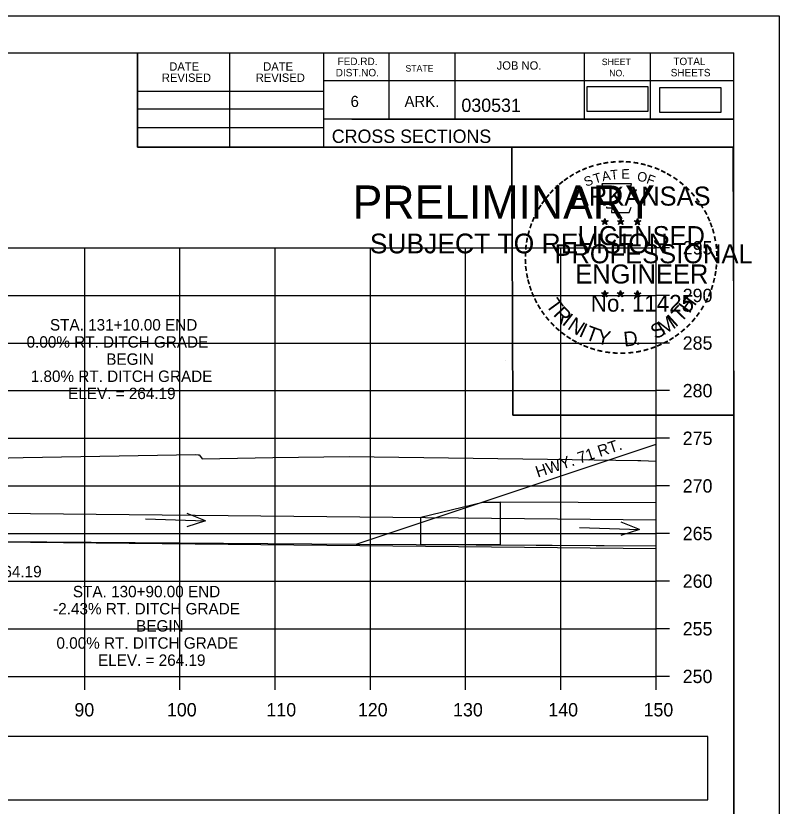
# Model space of a CAD drawing. Extents: x 285 to 4233, y -659 to 3710.
# Drawn here: x 622 to 702.2, y 1813.2 to 1896.2 of the extents above; entities that cross this region are included whole.
import ezdxf

# ---------------------------------------------------------------- set-up
doc = ezdxf.new("R2010")
doc.units = 0
for name, color, linetype in [('R_Axis', 7, 'Continuous'), ('R_Axis Annot', 7, 'Continuous'), ('R_Border', 7, 'Continuous'), ('R_Border PE', 7, 'Continuous'), ('R_Border Prem', 7, 'Continuous'), ('R_Exist Surface', 7, 'Continuous'), ('R_Fin Surface', 7, 'Continuous'), ('R_Grid', 7, 'Continuous'), ('R_No Plot', 7, 'Continuous'), ('R_Water', 7, 'Continuous'), ('R_Water Annot', 7, 'Continuous'), ('R_Xsect Elev', 7, 'Continuous')]:
    doc.layers.add(name, color=color, linetype=linetype)

msp = doc.modelspace()

# ---------------------------------------------------------------- linework, layer by layer
at = {"layer": 'R_Axis'}
for p, q in [((689.279, 1826.856), (689.279, 1871.856)), ((690.679, 1871.856), (689.279, 1871.856)), ((690.679, 1866.856), (689.279, 1866.856)), ((690.679, 1861.856), (689.279, 1861.856)), ((690.679, 1856.856), (689.279, 1856.856)), ((690.679, 1851.856), (689.279, 1851.856)), ((690.679, 1846.856), (689.279, 1846.856)), ((690.679, 1841.856), (689.279, 1841.856)), ((690.679, 1836.856), (689.279, 1836.856)), ((690.679, 1831.856), (689.279, 1831.856)), ((389.279, 1826.856), (689.279, 1826.856)), ((629.279, 1825.456), (629.279, 1826.856)), ((639.279, 1825.456), (639.279, 1826.856)), ((649.279, 1825.456), (649.279, 1826.856)), ((659.279, 1825.456), (659.279, 1826.856)), ((669.279, 1825.456), (669.279, 1826.856)), ((679.279, 1825.456), (679.279, 1826.856)), ((689.279, 1825.456), (689.279, 1826.856)), ((690.679, 1826.856), (689.279, 1826.856))]:
    msp.add_line(p, q, dxfattribs=at)
at = {"layer": 'R_Axis Annot'}
for points in [[(681.992, 1886.182), (688.45, 1886.182), (688.45, 1888.74), (681.992, 1888.74)], [(689.657, 1886.098), (696.116, 1886.098), (696.116, 1888.656), (689.657, 1888.656)], [(554.356, 1813.882), (694.721, 1813.882), (694.721, 1820.535), (554.356, 1820.535)]]:
    msp.add_lwpolyline(points, close=True, dxfattribs=at)
at = {"layer": 'R_Border'}
for p, q in [((381.279, 1892.316), (697.459, 1892.316)), ((634.819, 1882.436), (634.819, 1892.316)), ((644.499, 1882.436), (644.499, 1892.316)), ((654.359, 1892.316), (654.359, 1882.436)), ((661.199, 1892.316), (661.199, 1885.376)), ((668.139, 1892.316), (668.139, 1885.376)), ((681.719, 1892.316), (681.719, 1885.376)), ((688.659, 1892.316), (688.659, 1885.376)), ((697.459, 1686.856), (697.459, 1892.316)), ((697.459, 1889.376), (654.359, 1889.376)), ((697.459, 1889.396), (697.459, 1889.396)), ((634.819, 1888.296), (654.359, 1888.296)), ((634.819, 1886.436), (654.359, 1886.436)), ((697.459, 1885.376), (654.359, 1885.376)), ((657.319, 1885.376), (697.459, 1885.376)), ((634.819, 1884.496), (654.359, 1884.496)), ((697.459, 1882.436), (634.819, 1882.436))]:
    msp.add_line(p, q, dxfattribs=at)
at = {"layer": 'R_Border PE'}
for p, q in [((683.544, 1874.692), (683.893, 1874.581)), ((683.544, 1874.692), (683.797, 1874.647)), ((683.544, 1874.692), (683.781, 1874.57)), ((683.677, 1874.284), (683.893, 1874.581)), ((683.893, 1874.946), (683.852, 1874.694)), ((683.893, 1874.581), (683.893, 1874.946)), ((683.893, 1874.946), (683.942, 1874.696)), ((684.24, 1874.692), (683.893, 1874.581)), ((684.106, 1874.284), (683.893, 1874.581)), ((684.24, 1874.692), (683.954, 1874.643)), ((684.106, 1874.284), (683.969, 1874.575)), ((684.24, 1874.692), (684.036, 1874.59)), ((685.214, 1874.692), (685.563, 1874.581)), ((685.214, 1874.692), (685.467, 1874.647)), ((685.214, 1874.692), (685.451, 1874.57)), ((685.347, 1874.284), (685.563, 1874.581)), ((685.563, 1874.946), (685.522, 1874.694)), ((685.563, 1874.581), (685.563, 1874.946)), ((685.563, 1874.946), (685.612, 1874.696)), ((685.91, 1874.692), (685.563, 1874.581)), ((685.776, 1874.284), (685.563, 1874.581)), ((685.91, 1874.692), (685.624, 1874.643)), ((685.776, 1874.284), (685.639, 1874.575)), ((685.91, 1874.692), (685.706, 1874.59)), ((686.978, 1874.68), (687.327, 1874.569)), ((686.978, 1874.68), (687.231, 1874.635)), ((686.978, 1874.68), (687.215, 1874.558)), ((687.111, 1874.272), (687.327, 1874.569)), ((687.327, 1874.934), (687.286, 1874.682)), ((687.327, 1874.569), (687.327, 1874.934)), ((687.327, 1874.934), (687.376, 1874.684)), ((687.674, 1874.68), (687.327, 1874.569)), ((687.54, 1874.272), (687.327, 1874.569)), ((687.674, 1874.68), (687.388, 1874.631)), ((687.54, 1874.272), (687.403, 1874.563)), ((687.674, 1874.68), (687.47, 1874.578)), ((683.677, 1874.284), (683.803, 1874.528)), ((683.677, 1874.284), (683.891, 1874.501)), ((684.106, 1874.284), (683.891, 1874.498)), ((685.347, 1874.284), (685.473, 1874.528)), ((685.347, 1874.284), (685.561, 1874.501)), ((685.776, 1874.284), (685.561, 1874.498)), ((687.111, 1874.272), (687.237, 1874.516)), ((687.111, 1874.272), (687.325, 1874.489)), ((687.54, 1874.272), (687.325, 1874.486)), ((683.54, 1867.119), (683.889, 1867.008)), ((683.54, 1867.119), (683.793, 1867.074)), ((683.54, 1867.119), (683.777, 1866.997)), ((683.889, 1867.373), (683.848, 1867.121)), ((683.889, 1867.008), (683.889, 1867.373)), ((683.889, 1867.373), (683.938, 1867.123)), ((684.236, 1867.119), (683.889, 1867.008)), ((684.236, 1867.119), (683.95, 1867.07)), ((684.236, 1867.119), (684.032, 1867.017)), ((685.209, 1867.119), (685.558, 1867.008)), ((685.209, 1867.119), (685.462, 1867.074)), ((685.209, 1867.119), (685.446, 1866.997)), ((685.558, 1867.373), (685.517, 1867.121)), ((685.558, 1867.008), (685.558, 1867.373)), ((685.558, 1867.373), (685.607, 1867.123)), ((685.905, 1867.119), (685.558, 1867.008)), ((685.905, 1867.119), (685.619, 1867.07)), ((685.905, 1867.119), (685.701, 1867.017)), ((686.976, 1867.109), (687.325, 1866.998)), ((686.976, 1867.109), (687.229, 1867.064)), ((686.976, 1867.109), (687.213, 1866.987)), ((687.325, 1867.363), (687.284, 1867.111)), ((687.325, 1866.998), (687.325, 1867.363)), ((687.325, 1867.363), (687.374, 1867.113)), ((687.672, 1867.109), (687.325, 1866.998)), ((687.672, 1867.109), (687.386, 1867.06)), ((687.672, 1867.109), (687.468, 1867.007)), ((683.673, 1866.711), (683.889, 1867.008)), ((683.673, 1866.711), (683.799, 1866.955)), ((683.673, 1866.711), (683.887, 1866.928)), ((684.102, 1866.711), (683.887, 1866.925)), ((684.102, 1866.711), (683.889, 1867.008)), ((684.102, 1866.711), (683.965, 1867.002)), ((685.342, 1866.711), (685.558, 1867.008)), ((685.342, 1866.711), (685.468, 1866.955)), ((685.342, 1866.711), (685.556, 1866.928)), ((685.771, 1866.711), (685.556, 1866.925)), ((685.771, 1866.711), (685.558, 1867.008)), ((685.771, 1866.711), (685.634, 1867.002)), ((687.109, 1866.701), (687.325, 1866.998)), ((687.109, 1866.701), (687.235, 1866.945)), ((687.109, 1866.701), (687.323, 1866.918)), ((687.538, 1866.701), (687.323, 1866.915)), ((687.538, 1866.701), (687.325, 1866.998)), ((687.538, 1866.701), (687.401, 1866.992))]:
    msp.add_line(p, q, dxfattribs=at)
for points in [[(683.585, 1878.57), (683.854, 1877.743)], [(687.096, 1877.648), (687.238, 1877.932), (686.553, 1877.908), (686.701, 1878.57), (683.585, 1878.57)], [(684.077, 1876.147), (684.077, 1876.06), (684.64, 1876.041), (684.586, 1875.568), (686.456, 1875.568), (686.657, 1876.104)], [(683.893, 1874.946), (684.106, 1874.284), (683.544, 1874.692), (684.24, 1874.692), (683.677, 1874.284), (683.893, 1874.946)], [(685.563, 1874.946), (685.776, 1874.284), (685.214, 1874.692), (685.91, 1874.692), (685.347, 1874.284), (685.563, 1874.946)], [(687.327, 1874.934), (687.54, 1874.272), (686.978, 1874.68), (687.674, 1874.68), (687.111, 1874.272), (687.327, 1874.934)], [(683.889, 1867.373), (684.102, 1866.711), (683.54, 1867.119), (684.236, 1867.119), (683.673, 1866.711), (683.889, 1867.373)], [(685.558, 1867.373), (685.771, 1866.711), (685.209, 1867.119), (685.905, 1867.119), (685.342, 1866.711), (685.558, 1867.373)], [(687.325, 1867.363), (687.538, 1866.701), (686.976, 1867.109), (687.672, 1867.109), (687.109, 1866.701), (687.325, 1867.363)]]:
    msp.add_lwpolyline(points, dxfattribs=at)
for centre, radius in [((683.892, 1874.58), 0.172), ((683.892, 1874.58), 0.145), ((683.892, 1874.58), 0.116), ((683.892, 1874.58), 0.0991), ((683.892, 1874.58), 0.0747), ((683.892, 1874.58), 0.0495), ((683.892, 1874.58), 0.0296), ((685.562, 1874.58), 0.172), ((685.562, 1874.58), 0.145), ((685.562, 1874.58), 0.116), ((685.562, 1874.58), 0.0991), ((685.562, 1874.58), 0.0747), ((685.562, 1874.58), 0.0495), ((685.562, 1874.58), 0.0296), ((687.326, 1874.568), 0.172), ((687.326, 1874.568), 0.145), ((687.326, 1874.568), 0.116), ((687.326, 1874.568), 0.0991), ((687.326, 1874.568), 0.0747), ((687.326, 1874.568), 0.0495), ((687.326, 1874.568), 0.0296), ((683.888, 1867.007), 0.172), ((683.888, 1867.007), 0.145), ((683.888, 1867.007), 0.116), ((683.888, 1867.007), 0.0991), ((683.888, 1867.007), 0.0747), ((685.557, 1867.007), 0.172), ((685.557, 1867.007), 0.145), ((685.557, 1867.007), 0.116), ((685.557, 1867.007), 0.0991), ((685.557, 1867.007), 0.0747), ((687.324, 1866.997), 0.172), ((687.324, 1866.997), 0.145), ((687.324, 1866.997), 0.116), ((687.324, 1866.997), 0.0991), ((683.888, 1867.007), 0.0495), ((683.888, 1867.007), 0.0296), ((685.557, 1867.007), 0.0495), ((685.557, 1867.007), 0.0296), ((687.324, 1866.997), 0.0747), ((687.324, 1866.997), 0.0495), ((687.324, 1866.997), 0.0296)]:
    msp.add_circle(centre, radius, dxfattribs=at)
at = {"layer": 'R_Exist Surface'}
msp.add_lwpolyline([(613.763, 1849.644), (622.825, 1849.843), (640.937, 1850.165), (641.196, 1850.132), (641.279, 1850.121), (641.524, 1849.802), (641.602, 1849.705), (649.017, 1849.825), (657.076, 1849.942), (680.466, 1849.621), (687.36, 1849.524), (687.688, 1849.515), (689.279, 1849.47)], dxfattribs=at)
at = {"layer": 'R_Fin Surface'}
for points in [[(456.532, 1844.212), (464.199, 1841.656), (497.279, 1852.683), (517.279, 1856.016), (525.279, 1856.336), (527.279, 1856.376), (551.279, 1856.856), (557.279, 1856.616), (581.279, 1852.616), (615.989, 1841.046), (657.777, 1840.726)], [(657.777, 1840.726), (663.967, 1842.789), (689.279, 1851.226)]]:
    msp.add_lwpolyline(points, dxfattribs=at)
at = {"layer": 'R_Grid'}
for p, q in [((389.279, 1871.856), (689.279, 1871.856)), ((629.279, 1826.856), (629.279, 1871.856)), ((639.279, 1826.856), (639.279, 1871.856)), ((649.279, 1826.856), (649.279, 1871.856)), ((659.279, 1826.856), (659.279, 1871.856)), ((669.279, 1826.856), (669.279, 1871.856)), ((679.279, 1826.856), (679.279, 1871.856)), ((689.279, 1826.856), (689.279, 1871.856)), ((389.279, 1866.856), (689.279, 1866.856)), ((389.279, 1861.856), (689.279, 1861.856)), ((389.279, 1856.856), (689.279, 1856.856)), ((389.279, 1851.856), (689.279, 1851.856)), ((389.279, 1846.856), (689.279, 1846.856)), ((389.279, 1841.856), (689.279, 1841.856)), ((389.279, 1836.856), (689.279, 1836.856)), ((389.279, 1831.856), (689.279, 1831.856)), ((389.279, 1826.856), (689.279, 1826.856))]:
    msp.add_line(p, q, dxfattribs=at)
at = {"layer": 'R_No Plot'}
for p, q in [((368.878, 1896.211), (702.212, 1896.211)), ((673.494, 1859.981), (673.494, 1859.981))]:
    msp.add_line(p, q, dxfattribs=at)
for points in [[(368.872, 1896.211), (702.212, 1896.211), (702.212, 1682.873), (368.872, 1682.873)], [(615.199, 1892.316), (634.819, 1892.316), (634.819, 1882.436), (650.931, 1882.436), (674.131, 1882.436), (674.251, 1854.28), (697.459, 1854.28), (697.459, 1686.856), (381.279, 1686.856), (381.279, 1892.316)], [(674.131, 1882.436), (697.339, 1882.436), (697.459, 1854.28), (674.251, 1854.28)]]:
    msp.add_lwpolyline(points, close=True, dxfattribs=at)
at = {"layer": 'R_Water'}
for p, q in [((572.937, 1844.478), (689.279, 1843.287)), ((572.937, 1841.478), (689.279, 1840.287)), ((657.777, 1840.726), (689.279, 1840.573))]:
    msp.add_line(p, q, dxfattribs=at)
msp.add_lwpolyline([(672.916, 1845.153), (672.894, 1840.653), (664.561, 1840.693), (664.575, 1843.568), (671.083, 1845.162)], close=True, dxfattribs=at)
msp.add_lwpolyline([(689.279, 1845.073), (672.916, 1845.153), (672.894, 1840.653), (689.279, 1840.573)], dxfattribs=at)
at = {"layer": 'R_Water Annot'}
for p, q in [((641.949, 1843.195), (640.051, 1843.962)), ((635.669, 1843.413), (641.949, 1843.195)), ((641.949, 1843.195), (640.003, 1842.562)), ((687.526, 1842.287), (685.628, 1843.053)), ((681.246, 1842.505), (687.526, 1842.287)), ((687.526, 1842.287), (685.58, 1841.654))]:
    msp.add_line(p, q, dxfattribs=at)

# ---------------------------------------------------------------- texts
at = {"layer": 'R_Axis Annot'}
for s, p in [('295', (692.079, 1871.156)), ('290', (692.079, 1866.156)), ('285', (692.079, 1861.156)), ('280', (692.079, 1856.156)), ('275', (692.079, 1851.156)), ('270', (692.079, 1846.156)), ('265', (692.079, 1841.156)), ('260', (692.079, 1836.156)), ('255', (692.079, 1831.156)), ('250', (692.079, 1826.156)), ('90', (628.193, 1822.656)), ('100', (637.907, 1822.656)), ('110', (648.359, 1822.656)), ('120', (657.962, 1822.656)), ('130', (667.962, 1822.656)), ('140', (677.962, 1822.656)), ('150', (687.962, 1822.656))]:
    msp.add_text(s, height=1.4, dxfattribs=at).set_placement(p)
at = {"layer": 'R_Border'}
for s, height, p in [('DATE', 0.8792, (638.157, 1890.453)), ('DATE', 0.8792, (648.017, 1890.453)), ('FED.RD.', 0.7819, (655.839, 1891.036)), ('JOB NO.', 0.8792, (672.539, 1890.556)), ('SHEET', 0.684, (683.579, 1891.036)), ('TOTAL', 0.7819, (691.099, 1891.036)), ('DIST.NO.', 0.7819, (655.639, 1889.856)), ('STATE', 0.684, (662.959, 1890.356)), ('NO.', 0.684, (684.359, 1889.856)), ('SHEETS', 0.7819, (690.819, 1889.856)), ('REVISED', 0.8792, (637.377, 1889.273)), ('REVISED', 0.8792, (647.237, 1889.273)), ('6', 1.172, (657.199, 1886.636)), ('ARK.', 1.1723, (662.859, 1886.636)), ('030531', 1.4, (668.835, 1886.116)), ('CROSS SECTIONS', 1.4, (655.223, 1882.867))]:
    msp.add_text(s, height=height, rotation=360, dxfattribs=at).set_placement(p)
at = {"layer": 'R_Border PE'}
for s, height, rotation, p in [('-', 1.6, 19.17608, (682.333, 1879.697)), ('-', 1.6, 13.63015, (683.083, 1879.938)), ('-', 1.6, 10.21935, (683.761, 1880.1)), ('-', 1.6, 5.89682, (684.49, 1880.21)), ('-', 1.6, 0.18623, (685.262, 1880.282)), ('-', 1.6, 357.74304, (685.985, 1880.269)), ('-', 1.6, 352.16172, (686.729, 1880.213)), ('-', 1.6, 347.20489, (687.448, 1880.099)), ('-', 1.6, 342.3362, (688.083, 1879.944)), ('-', 1.6, 34.06357, (680.469, 1878.741)), ('-', 1.6, 28.79182, (681.066, 1879.111)), ('-', 1.6, 24.30721, (681.699, 1879.428)), ('T', 1, 16.4036, (682.854, 1878.579)), ('A', 1, 11.21318, (683.68, 1878.83)), ('T', 1, 6.02276, (684.529, 1878.996)), ('E', 1, 0.83234, (685.634, 1879.106)), ('O', 1, 350.4515, (687.238, 1878.896)), ('F', 1, 340.07066, (688.192, 1878.668)), ('-', 1.6, 337.85509, (688.818, 1879.721)), ('-', 1.6, 334.12109, (689.449, 1879.45)), ('-', 1.6, 329.64089, (690.028, 1879.167)), ('-', 1.6, 38.95066, (679.415, 1877.968)), ('-', 1.6, 36.23174, (679.891, 1878.346)), ('S', 1, 21.59401, (681.94, 1878.248)), ('-', 1.6, 325.86266, (690.671, 1878.806)), ('-', 1.6, 320.52971, (691.281, 1878.38)), ('-', 1.6, 48.42305, (678.534, 1877.073)), ('-', 1.6, 42.96224, (678.982, 1877.551)), ('ARKANSAS', 2, 360, (680.438, 1876.282)), ('-', 1.6, 315.57859, (691.88, 1877.892)), ('-', 1.6, 50.61417, (678.131, 1876.587)), ('-', 1.6, 309.87973, (692.449, 1877.342)), ('-', 1.6, 306.65218, (692.974, 1876.74)), ('-', 1.6, 58.07063, (677.393, 1875.493)), ('-', 1.6, 54.23247, (677.718, 1876.02)), ('-', 1.4, 303.67529, (693.46, 1876.172)), ('-', 1.6, 62.87135, (677.08, 1874.879)), ('-', 1.6, 299.66835, (693.779, 1875.565)), ('-', 1.6, 67.77427, (676.821, 1874.268)), ('DWB', 0.01, 360, (683.88, 1874.575)), ('DWB', 0.01, 360, (685.55, 1874.575)), ('DWB', 0.01, 360, (687.314, 1874.565)), ('-', 1.6, 294.66279, (694.103, 1874.953)), ('-', 1.6, 72.39447, (676.602, 1873.638)), ('LICENSED', 2, 360, (681.035, 1872.133)), ('-', 1.6, 290.57283, (694.36, 1874.376)), ('-', 1.6, 285.12326, (694.594, 1873.796)), ('-', 1.6, 81.20126, (676.273, 1872.211)), ('-', 1.6, 75.46096, (676.405, 1872.924)), ('-', 1.6, 280.54934, (694.794, 1873.054)), ('-', 1.6, 85.18634, (676.197, 1871.52)), ('PROFESSIONAL', 2, 360, (678.612, 1870.229)), ('-', 1.6, 276.59616, (694.956, 1872.286)), ('-', 1.6, 89.06224, (676.172, 1870.819)), ('-', 1.6, 274.33011, (695.016, 1871.564)), ('-', 1.6, 94.19588, (676.207, 1870.094)), ('-', 1.6, 269.94067, (695.05, 1870.932)), ('-', 1.6, 98.94793, (676.279, 1869.427)), ('ENGINEER', 2, 360, (680.799, 1868.104)), ('-', 1.6, 263.5172, (695.031, 1870.266)), ('-', 1.6, 101.71495, (676.414, 1868.694)), ('-', 1.6, 260.99529, (694.96, 1869.612)), ('-', 1.6, 105.45785, (676.576, 1868.099)), ('-', 1.6, 252.86809, (694.669, 1868.214)), ('-', 1.6, 255.7626, (694.85, 1868.934)), ('-', 1.6, 109.08742, (676.791, 1867.468)), ('-', 1.6, 114.06432, (677.045, 1866.872)), ('-', 1.6, 247.88866, (694.446, 1867.541)), ('-', 1.6, 115.72885, (677.35, 1866.254)), ('T', 1.54, 306.04056, (677.649, 1865.846)), ('No. 11425', 1.757, 360, (682.426, 1865.153)), ('DWB', 0.01, 360, (683.876, 1867.003)), ('DWB', 0.01, 360, (685.545, 1867.003)), ('DWB', 0.01, 360, (687.312, 1866.993)), ('H', 1.54, 54.60883, (692.769, 1864.881)), ('-', 1.6, 244.61971, (694.184, 1866.912)), ('-', 1.6, 120.44712, (677.707, 1865.668)), ('R', 1.54, 314.00497, (678.411, 1864.798)), ('T', 1.54, 46.64442, (691.879, 1863.939)), ('-', 1.6, 239.07125, (693.79, 1866.16)), ('-', 1.6, 125.89344, (678.11, 1865.107)), ('-', 1.6, 130.71812, (678.572, 1864.555)), ('I', 1.54, 321.96938, (679.312, 1863.866)), ('M', 1.54, 32.65632, (690.033, 1862.613)), ('I', 1.54, 42.11359, (691.318, 1863.46)), ('-', 1.6, 233.84524, (693.388, 1865.507)), ('-', 1.6, 134.22381, (679.089, 1864.01)), ('N', 1.54, 326.50021, (679.879, 1863.394)), ('I', 1.54, 335.36034, (681.087, 1862.608)), ('S', 1.54, 26.9312, (689.195, 1862.208)), ('-', 1.6, 225.76533, (692.479, 1864.377)), ('-', 1.6, 231.25377, (692.958, 1864.941)), ('-', 1.6, 138.93382, (679.614, 1863.546)), ('-', 1.6, 144.64634, (680.17, 1863.14)), ('T', 1.54, 339.89117, (681.748, 1862.281)), ('Y', 1.54, 347.85558, (682.965, 1861.836)), ('D', 1.54, 6.39691, (685.95, 1861.477)), ('-', 1.6, 221.08509, (691.957, 1863.868)), ('-', 1.6, 148.08978, (680.731, 1862.769)), ('-', 1.6, 151.57039, (681.31, 1862.444)), ('-', 1.6, 207.35684, (690.316, 1862.663)), ('-', 1.6, 212.24909, (690.874, 1863.009)), ('-', 1.6, 215.73633, (691.408, 1863.396)), ('-', 1.6, 154.60019, (681.832, 1862.197)), ('-', 1.6, 158.56121, (682.456, 1861.943)), ('-', 1.6, 162.79826, (683.143, 1861.73)), ('.', 1.54, 13.76417, (687.142, 1861.604)), ('-', 1.6, 195.47429, (688.396, 1861.829)), ('-', 1.6, 200.71842, (689.073, 1862.071)), ('-', 1.6, 204.25161, (689.692, 1862.344)), ('-', 1.6, 167.55551, (683.858, 1861.566)), ('-', 1.6, 173.11546, (684.63, 1861.456)), ('-', 1.6, 176.51827, (685.378, 1861.403)), ('-', 1.6, 181.59176, (686.122, 1861.422)), ('-', 1.6, 185.81666, (686.931, 1861.498)), ('-', 1.6, 191.28576, (687.667, 1861.63))]:
    msp.add_text(s, height=height, rotation=rotation, dxfattribs=at).set_placement(p)
at = {"layer": 'R_Border Prem'}
for s, height, p in [('PRELIMINARY', 3.5, (657.41, 1874.9)), ('DWB', 0.01, (658.157, 1876.749)), ('SUBJECT TO REVISION', 2.07511, (659.219, 1871.271))]:
    msp.add_text(s, height=height, rotation=360, dxfattribs=at).set_placement(p)
at = {"layer": 'R_Water'}
msp.add_text('HWY. 71 RT.', height=1.2, rotation=18.43306, dxfattribs=at).set_placement((676.858, 1847.718))
at = {"layer": 'R_Water Annot'}
msp.add_text('F.L. OUTLET R.T. =264.19', height=1.2, dxfattribs=at).set_placement((605.442, 1837.258))
at = {"layer": 'R_Xsect Elev'}
for s, p in [('STA. 131+10.00 END', (625.623, 1863.168)), ('0.00% RT. DITCH GRADE', (623.171, 1861.368)), ('BEGIN', (631.538, 1859.568)), ('1.80% RT. DITCH GRADE', (623.606, 1857.768)), ('ELEV. = 264.19', (627.532, 1855.968)), ('STA. 130+90.00 END', (628.032, 1835.163)), ('-2.43% RT. DITCH GRADE', (625.958, 1833.363)), ('BEGIN', (634.674, 1831.563)), ('0.00% RT. DITCH GRADE', (626.308, 1829.763)), ('ELEV. = 264.19', (630.668, 1827.963))]:
    msp.add_text(s, height=1.2, dxfattribs=at).set_placement(p)

doc.saveas('drawing.dxf')
